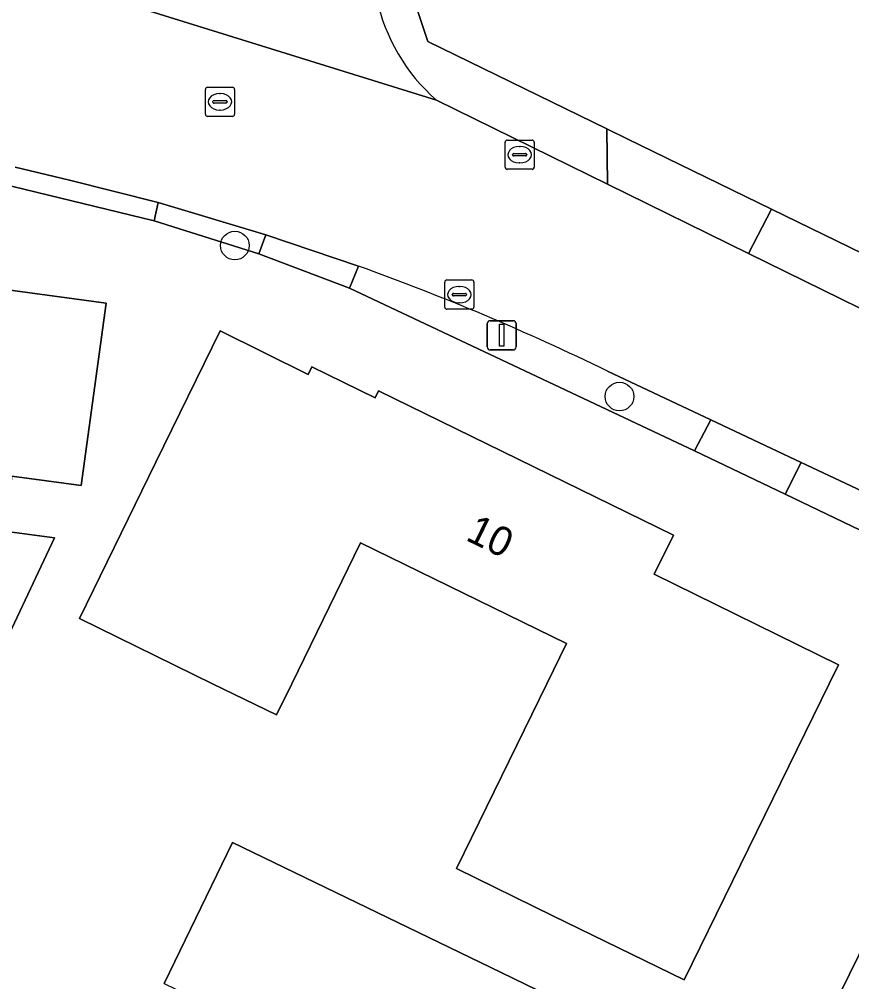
# Model space of a CAD drawing. Extents: x 157320 to 158835, y 386650 to 388491.
# Drawn here: x 158415.25 to 158443.72, y 387489.81 to 387522.72 of the extents above; entities that cross this region are included whole.
import ezdxf

# ---------------------------------------------------------------- set-up
doc = ezdxf.new("R2010")
doc.units = 0
for name, color, linetype in [('IMGEO_Berm_groen', 7, 'Continuous'), ('IMGEO_Boom', 7, 'Continuous'), ('IMGEO_Erf', 7, 'Continuous'), ('IMGEO_Groenvoorziening', 7, 'Continuous'), ('IMGEO_Kolk', 7, 'Continuous'), ('IMGEO_Lichtmast', 7, 'Continuous'), ('IMGEO_Pand', 7, 'Continuous'), ('IMGEO_Pand_nummerreeks', 7, 'Continuous'), ('IMGEO_Rijbaan_lokaal_gesloten', 7, 'Continuous'), ('IMGEO_Rioolput', 7, 'Continuous'), ('IMGEO_Voetpad_open', 7, 'Continuous')]:
    doc.layers.add(name, color=color, linetype=linetype)

msp = doc.modelspace()

# ---------------------------------------------------------------- linework, layer by layer
at = {"layer": 'IMGEO_Berm_groen'}
msp.add_lwpolyline([(158420.006, 387516.458), (158419.866, 387515.826), (158423.443, 387514.696), (158423.679, 387515.344)], close=True, dxfattribs=at)
for points in [[(158426.849, 387514.279), (158426.541, 387513.526), (158438.345, 387507.962), (158438.897, 387509.025), (158435.371, 387510.685)], [(158446.715, 387505.345), (158441.991, 387507.569), (158441.44, 387506.48), (158447.95, 387503.353), (158448.856, 387500.693), (158448.516, 387500), (158441.364, 387485.429), (158442.902, 387484.671), (158449.506, 387498.19)]]:
    msp.add_lwpolyline(points, dxfattribs=at)
msp.add_arc((158398.378, 387434.869), 84.36, 63.99088, 70.2757, dxfattribs=at)
at = {"layer": 'IMGEO_Boom'}
for centre in [(158422.623, 387514.984), (158435.776, 387509.82)]:
    msp.add_circle(centre, 0.489, dxfattribs=at)
at = {"layer": 'IMGEO_Erf'}
for points in [[(158428.323, 387524.679), (158429.228, 387521.962), (158435.346, 387518.972), (158436.034, 387518.636), (158440.974, 387516.228), (158461.959, 387505.999), (158471.194, 387525.23)], [(158448.516, 387500), (158448.856, 387500.693), (158447.95, 387503.353), (158441.44, 387506.48), (158438.345, 387507.962), (158426.541, 387513.526), (158423.443, 387514.696), (158419.866, 387515.826), (158415.033, 387516.999), (158413.291, 387517.257), (158408.402, 387517.981), (158406.063, 387518.16), (158403.553, 387518.339), (158401.16, 387518.511), (158400.182, 387518.581), (158397.397, 387518.78), (158389.232, 387519.364), (158384.098, 387519.731)], [(158434.695, 387471.841), (158436.9, 387476.334), (158437.47, 387477.495), (158439.666, 387481.969), (158441.364, 387485.429), (158448.516, 387500)], [(158420.21, 387489.744), (158422.547, 387494.564), (158431.73, 387490.119), (158436.23, 387487.94), (158434.91, 387485.23), (158436.26, 387484.59), (158434.669, 387481.35), (158434.212, 387481.575), (158432.493, 387478.075), (158432.951, 387477.85), (158430.75, 387473.37), (158426.654, 387475.355), (158427.174, 387476.429), (158422.703, 387478.596), (158422.862, 387478.924)]]:
    msp.add_lwpolyline(points, dxfattribs=at)
for points in [[(158398.69, 387498.667), (158399.374, 387498.575), (158401.333, 387513.175), (158402.8, 387512.978), (158403.079, 387515.059), (158418.219, 387513.009), (158417.369, 387506.779), (158415.001, 387507.102), (158414.744, 387505.219), (158416.458, 387504.986), (158413.527, 387498.783), (158410.324, 387500.476), (158410.64, 387502.835), (158406.686, 387503.365), (158405.551, 387494.911), (158400.794, 387495.55), (158400.607, 387494.162), (158398.13, 387494.495)], [(158433.499, 387492.066), (158430.202, 387493.678), (158433.294, 387500), (158433.966, 387501.375), (158426.923, 387504.819), (158424.568, 387500), (158424.046, 387498.933), (158421.864, 387500), (158417.308, 387502.228), (158419.924, 387507.579), (158422.12, 387512.07), (158425.13, 387510.57), (158425.26, 387510.84), (158427.42, 387509.78), (158427.54, 387510.02), (158437.62, 387505.08), (158436.96, 387503.74), (158443.26, 387500.65), (158442.942, 387500), (158437.99, 387489.87)]]:
    msp.add_lwpolyline(points, close=True, dxfattribs=at)
at = {"layer": 'IMGEO_Groenvoorziening'}
msp.add_lwpolyline([(158429.524, 387519.953), (158435.364, 387517.085), (158435.346, 387518.972), (158429.228, 387521.962), (158428.323, 387524.679), (158437.371, 387543.256)], dxfattribs=at)
msp.add_lwpolyline([(158461.959, 387505.999), (158440.974, 387516.228), (158440.186, 387514.716), (158459.153, 387505.4), (158460.871, 387504.556), (158460.765, 387504.341), (158461.089, 387504.186)], close=True, dxfattribs=at)
msp.add_arc((158433.718, 387524.776), 6.391, 155.5679, 228.9903, dxfattribs=at)
at = {"layer": 'IMGEO_Kolk'}
for p, q in [((158431.862, 387517.664), (158431.862, 387518.516)), ((158431.937, 387518.59), (158432.789, 387518.59)), ((158432.863, 387518.516), (158432.863, 387517.664)), ((158432.35, 387518.37), (158432.375, 387518.37)), ((158432.121, 387518.084), (158432.121, 387518.096)), ((158432.559, 387518.047), (158432.161, 387518.047)), ((158432.164, 387518.133), (158432.562, 387518.133)), ((158432.605, 387518.096), (158432.605, 387518.084)), ((158432.789, 387517.59), (158431.937, 387517.59)), ((158432.373, 387517.81), (158432.348, 387517.81)), ((158429.799, 387512.88), (158429.799, 387513.732)), ((158429.874, 387513.806), (158430.726, 387513.806)), ((158430.287, 387513.586), (158430.312, 387513.586)), ((158430.8, 387513.732), (158430.8, 387512.88)), ((158430.058, 387513.3), (158430.058, 387513.312)), ((158430.496, 387513.263), (158430.098, 387513.263)), ((158430.101, 387513.349), (158430.499, 387513.349)), ((158430.542, 387513.312), (158430.542, 387513.3)), ((158430.31, 387513.026), (158430.285, 387513.026)), ((158430.726, 387512.806), (158429.874, 387512.806))]:
    msp.add_line(p, q, dxfattribs=at)
for points in [[(158431.862, 387517.664), (158431.862, 387518.516)], [(158431.937, 387518.59), (158432.789, 387518.59)], [(158432.863, 387518.516), (158432.863, 387517.664)], [(158432.789, 387517.59), (158431.937, 387517.59)], [(158429.799, 387512.88), (158429.799, 387513.732)], [(158429.874, 387513.806), (158430.726, 387513.806)], [(158430.8, 387513.732), (158430.8, 387512.88)], [(158430.726, 387512.806), (158429.874, 387512.806)]]:
    msp.add_lwpolyline(points, dxfattribs=at)
for centre, radius, start, end in [((158431.939, 387518.514), 0.0765, 91.552, 178.448), ((158431.939, 387518.514), 0.0765, 91.552, 178.448), ((158432.787, 387518.514), 0.0765, 1.552, 88.448), ((158432.787, 387518.514), 0.0765, 1.552, 88.448), ((158432.161, 387518.093), 0.0403, 85.8775, 175.7526), ((158432.158, 387518.083), 0.0366, 178.938, 274.7102), ((158432.562, 387518.09), 0.043, 264.8664, 352.4533), ((158432.566, 387518.095), 0.0386, 1.7309, 96.639), ((158431.939, 387517.666), 0.0765, 181.552, 268.448), ((158431.939, 387517.666), 0.0765, 181.552, 268.448), ((158432.787, 387517.666), 0.0765, 271.552, 358.448), ((158432.787, 387517.666), 0.0765, 271.552, 358.448), ((158429.876, 387513.73), 0.0765, 91.552, 178.448), ((158429.876, 387513.73), 0.0765, 91.552, 178.448), ((158430.724, 387513.73), 0.0765, 1.552, 88.448), ((158430.724, 387513.73), 0.0765, 1.552, 88.448), ((158430.098, 387513.309), 0.0403, 85.8775, 175.7526), ((158430.095, 387513.299), 0.0366, 178.938, 274.7102), ((158430.499, 387513.306), 0.043, 264.8664, 352.4533), ((158430.503, 387513.311), 0.0386, 1.7309, 96.639), ((158429.876, 387512.882), 0.0765, 181.552, 268.448), ((158429.876, 387512.882), 0.0765, 181.552, 268.448), ((158430.724, 387512.882), 0.0765, 271.552, 358.448), ((158430.724, 387512.882), 0.0765, 271.552, 358.448)]:
    msp.add_arc(centre, radius, start, end, dxfattribs=at)
for centre, major_axis, ratio, start_param, end_param in [((158432.349, 387518.09), (-0.387, 0.002), 0.722429, 4.712389, 7.853982), ((158432.374, 387518.09), (-0.39, 0.002), 0.717154, 1.570796, 4.712389), ((158430.286, 387513.306), (-0.387, 0.002), 0.722429, 4.712389, 7.853982), ((158430.311, 387513.306), (-0.39, 0.002), 0.717154, 1.570796, 4.712389)]:
    msp.add_ellipse(centre, major_axis=major_axis, ratio=ratio, start_param=start_param, end_param=end_param, dxfattribs=at)
at = {"layer": 'IMGEO_Lichtmast'}
for p, q in [((158431.252, 387511.514), (158431.252, 387512.314)), ((158431.252, 387512.314), (158431.252, 387511.514)), ((158431.352, 387512.414), (158432.142, 387512.414)), ((158432.142, 387512.414), (158431.352, 387512.414)), ((158432.242, 387512.314), (158432.242, 387511.514)), ((158432.242, 387511.514), (158432.242, 387512.314)), ((158432.142, 387511.414), (158431.352, 387511.414)), ((158431.352, 387511.414), (158432.142, 387511.414))]:
    msp.add_line(p, q, dxfattribs=at)
msp.add_lwpolyline([(158431.672, 387512.289), (158431.822, 387512.289), (158431.822, 387511.539), (158431.672, 387511.539), (158431.672, 387512.289)], dxfattribs=at)
for centre, start, end in [((158431.352, 387512.314), 90, 180), ((158431.352, 387512.314), 90, 180), ((158432.142, 387512.314), 0, 90), ((158432.142, 387512.314), 360, 90), ((158431.352, 387511.514), 180, 270), ((158431.352, 387511.514), 180, 270), ((158432.142, 387511.514), 270, 0), ((158432.142, 387511.514), 270, 0)]:
    msp.add_arc(centre, 0.1, start, end, dxfattribs=at)
at = {"layer": 'IMGEO_Pand'}
for points in [[(158400.607, 387494.162), (158400.794, 387495.55), (158405.551, 387494.911), (158406.686, 387503.365), (158410.64, 387502.835), (158410.324, 387500.476), (158413.527, 387498.783), (158416.458, 387504.986), (158414.744, 387505.219), (158415.001, 387507.102), (158417.369, 387506.779), (158418.219, 387513.009), (158403.079, 387515.059), (158402.8, 387512.978), (158401.333, 387513.175), (158399.374, 387498.575), (158398.69, 387498.667), (158398.13, 387494.495)], [(158433.499, 387492.066), (158437.99, 387489.87), (158442.942, 387500), (158443.26, 387500.65), (158436.96, 387503.74), (158437.62, 387505.08), (158427.54, 387510.02), (158427.42, 387509.78), (158425.26, 387510.84), (158425.13, 387510.57), (158422.12, 387512.07), (158419.924, 387507.579), (158417.308, 387502.228), (158421.864, 387500), (158424.046, 387498.933), (158424.568, 387500), (158426.923, 387504.819), (158433.966, 387501.375), (158433.294, 387500), (158430.202, 387493.678)]]:
    msp.add_lwpolyline(points, close=True, dxfattribs=at)
msp.add_lwpolyline([(158422.862, 387478.924), (158422.703, 387478.596), (158427.174, 387476.429), (158426.654, 387475.355), (158430.75, 387473.37), (158432.951, 387477.85), (158432.493, 387478.075), (158434.212, 387481.575), (158434.669, 387481.35), (158436.26, 387484.59), (158434.91, 387485.23), (158436.23, 387487.94), (158431.73, 387490.119), (158422.547, 387494.564), (158420.21, 387489.744), (158426.605, 387486.644), (158425.076, 387483.49)], dxfattribs=at)
at = {"layer": 'IMGEO_Rijbaan_lokaal_gesloten'}
for points in [[(158449.882, 387500), (158449.506, 387498.19), (158454.465, 387495.798), (158456.52, 387500), (158459.153, 387505.4), (158440.186, 387514.716), (158436.033, 387516.756), (158435.364, 387517.085), (158429.524, 387519.953), (158415.387, 387524.355), (158390.395, 387526.11), (158385.741, 387526.437), (158374.331, 387527.238), (158371.261, 387527.453), (158358.533, 387528.347)], [(158415.387, 387524.355), (158429.524, 387519.953)], [(158415.117, 387517.665), (158416.969, 387517.221), (158420.006, 387516.458), (158423.679, 387515.344), (158426.849, 387514.279)], [(158435.371, 387510.685), (158438.897, 387509.025), (158441.991, 387507.569), (158446.715, 387505.345)]]:
    msp.add_lwpolyline(points, dxfattribs=at)
for centre, radius, start, end in [((158433.718, 387524.776), 6.391, 155.5679, 228.9903), ((158398.378, 387434.869), 84.36, 63.99088, 70.2757)]:
    msp.add_arc(centre, radius, start, end, dxfattribs=at)
at = {"layer": 'IMGEO_Rioolput'}
for p, q in [((158421.615, 387519.472), (158421.615, 387520.324)), ((158421.69, 387520.398), (158422.542, 387520.398)), ((158422.103, 387520.178), (158422.128, 387520.178)), ((158422.616, 387520.324), (158422.616, 387519.472)), ((158421.874, 387519.892), (158421.874, 387519.904)), ((158422.312, 387519.855), (158421.914, 387519.855)), ((158421.917, 387519.941), (158422.315, 387519.941)), ((158422.358, 387519.904), (158422.358, 387519.892)), ((158422.126, 387519.618), (158422.101, 387519.618)), ((158422.542, 387519.398), (158421.69, 387519.398))]:
    msp.add_line(p, q, dxfattribs=at)
for points in [[(158421.615, 387519.472), (158421.615, 387520.324)], [(158421.69, 387520.398), (158422.542, 387520.398)], [(158422.616, 387520.324), (158422.616, 387519.472)], [(158422.542, 387519.398), (158421.69, 387519.398)]]:
    msp.add_lwpolyline(points, dxfattribs=at)
for centre, radius, start, end in [((158421.692, 387520.322), 0.0765, 91.552, 178.448), ((158421.692, 387520.322), 0.0765, 91.552, 178.448), ((158422.54, 387520.322), 0.0765, 1.552, 88.448), ((158422.54, 387520.322), 0.0765, 1.552, 88.448), ((158421.914, 387519.901), 0.0403, 85.8775, 175.7526), ((158421.911, 387519.891), 0.0366, 178.938, 274.7102), ((158422.315, 387519.898), 0.043, 264.8664, 352.4533), ((158422.319, 387519.903), 0.0386, 1.7309, 96.639), ((158421.692, 387519.474), 0.0765, 181.552, 268.448), ((158421.692, 387519.474), 0.0765, 181.552, 268.448), ((158422.54, 387519.474), 0.0765, 271.552, 358.448), ((158422.54, 387519.474), 0.0765, 271.552, 358.448)]:
    msp.add_arc(centre, radius, start, end, dxfattribs=at)
for centre, major_axis, ratio, start_param, end_param in [((158422.102, 387519.898), (-0.387, 0.002), 0.722429, 4.712389, 7.853982), ((158422.127, 387519.898), (-0.39, 0.002), 0.717154, 1.570796, 4.712389)]:
    msp.add_ellipse(centre, major_axis=major_axis, ratio=ratio, start_param=start_param, end_param=end_param, dxfattribs=at)
at = {"layer": 'IMGEO_Voetpad_open'}
for points in [[(158436.034, 387518.636), (158435.346, 387518.972), (158435.364, 387517.085), (158436.033, 387516.756), (158440.186, 387514.716), (158440.974, 387516.228)], [(158423.443, 387514.696), (158426.541, 387513.526), (158426.849, 387514.279), (158423.679, 387515.344)], [(158441.991, 387507.569), (158438.897, 387509.025), (158438.345, 387507.962), (158441.44, 387506.48)]]:
    msp.add_lwpolyline(points, close=True, dxfattribs=at)
for points in [[(158413.401, 387518.039), (158413.291, 387517.257), (158415.033, 387516.999), (158419.866, 387515.826), (158420.006, 387516.458), (158416.969, 387517.221)], [(158416.969, 387517.221), (158415.117, 387517.665)]]:
    msp.add_lwpolyline(points, dxfattribs=at)

# ---------------------------------------------------------------- texts
at = {"layer": 'IMGEO_Pand_nummerreeks'}
msp.add_text('10', height=1, rotation=333.8915, dxfattribs=at).set_placement((158430.479, 387504.927))

doc.saveas('drawing.dxf')
